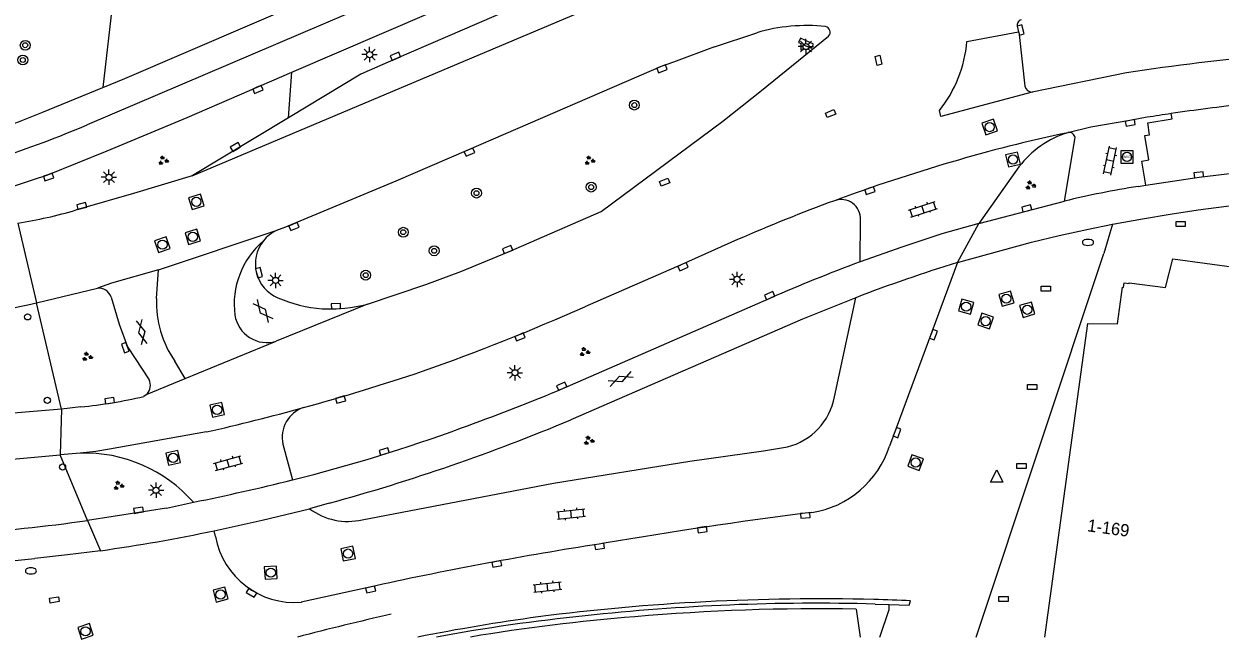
# Model space of a CAD drawing. Extents: x 132998 to 136004, y 396998 to 398512.
# Drawn here: x 133928.6 to 134026, y 396999.8 to 397049.9 of the extents above; entities that cross this region are included whole.
import ezdxf

# ---------------------------------------------------------------- set-up
doc = ezdxf.new("R2010")
doc.units = 0
for name, color, linetype in [('gg-afsc-hekwerk', 7, 'Continuous'), ('gg-afsc-muur', 7, 'Continuous'), ('gg-anno-huisnummerreeks BGT', 7, 'Continuous'), ('gg-aspt-spoorlijn', 7, 'Continuous'), ('gg-bbg-hoofdgebouw', 7, 'Continuous'), ('gg-knt-verharding', 7, 'Continuous'), ('gg-knt-verharding nz', 7, 'Continuous'), ('gt-grn-vlakafsluiter', 7, 'Continuous'), ('gt-grn-weggrens', 7, 'Continuous'), ('gt-symb-boom', 7, 'Continuous'), ('gt-symb-brandkraan', 7, 'Continuous'), ('gt-symb-camera', 7, 'Continuous'), ('gt-symb-gesloten verharding', 7, 'Continuous'), ('gt-symb-groenvak', 7, 'Continuous'), ('gt-symb-klinker verharding', 7, 'Continuous'), ('gt-symb-kolk', 7, 'Continuous'), ('gt-symb-kolk center center', 7, 'Continuous'), ('gt-symb-lichtmast', 7, 'Continuous'), ('gt-symb-put WKO', 7, 'Continuous'), ('gt-symb-rioolschacht', 7, 'Continuous'), ('gt-symb-verkeersregelinstallatiepaal', 7, 'Continuous'), ('gt-symb-waterafsluiter', 7, 'Continuous')]:
    doc.layers.add(name, color=color, linetype=linetype)

# ---------------------------------------------------------------- blocks, each defined once
blk = doc.blocks.new('gt0-KOLK')
at = {"layer": 'gt-symb-kolk'}
blk.add_lwpolyline([(0, 0), (0.375, 0), (0.375, 0.4), (-0.375, 0.4), (-0.375, 0), (0, 0)], dxfattribs=at)
blk = doc.blocks.new('gt0-GESVH1')
at = {"layer": 'gt-symb-gesloten verharding'}
for p, q in [((-0.992, -0.261), (0.008, 0.239)), ((0.008, -0.261), (-0.992, 0.239)), ((0.008, 0.239), (1.008, -0.261)), ((1.008, 0.239), (0.008, -0.261))]:
    blk.add_line(p, q, dxfattribs=at)
blk = doc.blocks.new('gt0-RS')
at = {"layer": 'gt-symb-rioolschacht'}
blk.add_lwpolyline([(-0.5, -0.5), (0.5, -0.5), (0.5, 0.5), (-0.5, 0.5)], close=True, dxfattribs=at)
blk.add_circle((0, 0), 0.375, dxfattribs=at)
blk = doc.blocks.new('gt0-LMAST')
at = {"layer": 'gt-symb-lichtmast'}
for p, q in [((-0.182, 0.173), (-0.447, 0.438)), ((-0.005, 0.246), (-0.005, 0.621)), ((0.172, 0.173), (0.437, 0.438)), ((-0.255, -0.004), (-0.63, -0.004)), ((-0.182, -0.181), (-0.447, -0.446)), ((-0.005, -0.254), (-0.005, -0.629)), ((0.437, -0.446), (0.172, -0.181)), ((0.245, -0.004), (0.62, -0.004))]:
    blk.add_line(p, q, dxfattribs=at)
blk.add_circle((-0.005, -0.004), 0.25, dxfattribs=at)
blk = doc.blocks.new('gt0-GRVAK')
at = {"layer": 'gt-symb-groenvak'}
for p, q in [((-0.11, 0.189), (-0.228, 0.24)), ((-0.182, 0.153), (0.088, 0.153)), ((-0.091, 0.211), (-0.156, 0.322)), ((-0.047, 0.214), (-0.047, 0.393)), ((-0.004, 0.211), (0.061, 0.322)), ((0.015, 0.189), (0.133, 0.24)), ((0.262, -0.052), (0.197, 0.059)), ((0.305, -0.049), (0.305, 0.13)), ((0.349, -0.052), (0.414, 0.059)), ((-0.245, -0.228), (-0.363, -0.177)), ((-0.318, -0.264), (-0.047, -0.264)), ((-0.226, -0.206), (-0.291, -0.095)), ((-0.183, -0.203), (-0.183, -0.024)), ((-0.139, -0.206), (-0.074, -0.095)), ((-0.12, -0.228), (-0.002, -0.177)), ((0.243, -0.074), (0.125, -0.023)), ((0.17, -0.11), (0.441, -0.11)), ((0.368, -0.074), (0.486, -0.023))]:
    blk.add_line(p, q, dxfattribs=at)
blk = doc.blocks.new('gt0-VIPAAL')
at = {"layer": 'gt-symb-verkeersregelinstallatiepaal'}
blk.add_circle((0, 0), 0.25, dxfattribs=at)
blk = doc.blocks.new('gt0-BOOM')
at = {"layer": 'gt-symb-boom'}
for radius in [0.4, 0.2]:
    blk.add_circle((0, 0), radius, dxfattribs=at)
blk = doc.blocks.new('gt0-KL1')
at = {"layer": 'gt-symb-klinker verharding'}
for p, q in [((-1.15, 0.3), (1.15, 0.3)), ((-1, -0.3), (-1, 0.3)), ((-0.5, 0.3), (-0.5, 0.45)), ((0, -0.3), (0, 0.3)), ((0.5, 0.3), (0.5, 0.45)), ((1, -0.3), (1, 0.3)), ((-1.15, -0.3), (1.15, -0.3)), ((-0.5, -0.45), (-0.5, -0.3)), ((0.5, -0.45), (0.5, -0.3))]:
    blk.add_line(p, q, dxfattribs=at)
blk = doc.blocks.new('gt0-PUTWKO')
at = {"layer": 'gt-symb-put WKO'}
blk.add_lwpolyline([(-0.5, -0.5), (0.5, -0.5), (0.5, 0.5), (-0.5, 0.5)], close=True, dxfattribs=at)
blk.add_circle((0, 0), 0.375, dxfattribs=at)
blk.add_text('WKO', height=0.2, dxfattribs=at).set_placement((-0.326, -0.1))
blk = doc.blocks.new('gt0-KOLKCC')
at = {"layer": 'gt-symb-kolk center center'}
blk.add_lwpolyline([(-0.375, 0.2), (0.375, 0.2), (0.375, -0.2), (-0.375, -0.2)], close=True, dxfattribs=at)
blk = doc.blocks.new('gt0-BR')
at = {"layer": 'gt-symb-brandkraan'}
for centre, radius, start, end in [((-0.244, 0), 0.206, 107.56694, 252.43307), ((0.599, -2.664), 3, 106.89205, 107.56694), ((0, -0.691), 0.938, 73.10799, 106.89205), ((-0.599, -2.664), 3, 72.43309, 73.10799), ((0.244, 0), 0.206, 287.56695, 72.43309), ((0.599, 2.664), 3, 252.43307, 253.10797), ((0, 0.691), 0.938, 253.10797, 286.89206), ((-0.599, 2.664), 3, 286.89206, 287.56695)]:
    blk.add_arc(centre, radius, start, end, dxfattribs=at)
blk = doc.blocks.new('gt0-CAMERA')
at = {"layer": 'gt-symb-camera'}
for points in [[(0.067, 0.484), (0.753, 0.164), (0.916, 0.514), (-0.121, 0.999), (-0.284, 0.648), (-0.067, 0.547)], [(0.067, 0.484), (0.067, 0), (-0.067, 0), (-0.067, 0.547)]]:
    blk.add_lwpolyline(points, dxfattribs=at)
blk = doc.blocks.new('gt0-WAFSL')
at = {"layer": 'gt-symb-waterafsluiter'}
for p, q in [((-0.5, -0.333), (0, 0.667)), ((0, 0.667), (0.5, -0.333)), ((0.5, -0.333), (-0.5, -0.333))]:
    blk.add_line(p, q, dxfattribs=at)

msp = doc.modelspace()

# ---------------------------------------------------------------- linework, layer by layer
at = {"layer": 'gg-afsc-hekwerk'}
msp.add_line((133996.356, 397002.27), (133996.679, 397000), dxfattribs=at)
msp.add_line((133996.356, 397002.27), (133996.679, 397000), dxfattribs=at)
for centre, radius, start, end in [((133993.403, 396826.48), 175.815, 89.03753, 94.92), ((133993.403, 396826.48), 175.815, 89.03753, 94.92), ((133990.42, 396848.227), 153.896, 94.50788, 99.52811), ((133990.42, 396848.227), 153.896, 94.50788, 99.52811)]:
    msp.add_arc(centre, radius, start, end, dxfattribs=at)
at = {"layer": 'gg-afsc-muur'}
msp.add_line((133997.892, 397002.684), (133999.033, 397002.649), dxfattribs=at)
msp.add_lwpolyline([(133999.033, 397002.649), (134000.667, 397002.587), (134000.779, 397002.95)], dxfattribs=at)
for centre, radius, start, end in [((133993.32, 396824.26), 178.845, 88.56674, 97.34352), ((133993.177, 396827.736), 175.012, 88.4562, 96.19962), ((133993.595, 396831.349), 171.751, 87.60273, 88.59941), ((133995.055, 396824.33), 179.006, 97.89742, 101.07842), ((133989.944, 396848.358), 154.164, 95.83285, 100.37832)]:
    msp.add_arc(centre, radius, start, end, dxfattribs=at)
at = {"layer": 'gg-aspt-spoorlijn'}
msp.add_arc((134033.735, 396675.987), 334.446, 103.00004, 104.34869, dxfattribs=at)
at = {"layer": 'gg-bbg-hoofdgebouw'}
msp.add_lwpolyline([(134011.705, 397000), (134015.207, 397025.519), (134017.629, 397025.477), (134018.037, 397028.463), (134018.111, 397028.452), (134018.166, 397028.817), (134018.563, 397028.763), (134018.572, 397028.833), (134021.526, 397028.433), (134022.124, 397030.779), (134036.35, 397028.835), (134036.294, 397026.425), (134037.042, 397026.319)], dxfattribs=at)
at = {"layer": 'gg-knt-verharding'}
for p, q in [((133984.822, 397048.031), (133988.247, 397049.162)), ((134005.359, 397048.448), (134009.565, 397049.255)), ((134009.463, 397049.673), (134009.565, 397049.255)), ((133984.822, 397048.031), (133981.467, 397046.785)), ((133950.143, 397042.25), (133950.414, 397045.964)), ((134018.351, 397045.91), (134010.67, 397044.347)), ((133930.059, 397042.684), (133935.004, 397044.715)), ((133950.143, 397042.25), (133942.286, 397037.519)), ((134015.438, 397041.479), (134013.581, 397041.039)), ((134013.307, 397035.47), (134014.161, 397040.634)), ((134009.6, 397038.257), (134006.32, 397033.653)), ((134019.918, 397036.756), (134024.26, 397037.418)), ((134019.29, 397036.66), (134019.918, 397036.756)), ((134006.32, 397033.653), (134013.307, 397035.47)), ((133996.661, 397030.538), (133996.7, 397033.946)), ((134017.224, 397033.588), (134016.509, 397031.212)), ((134004.605, 397030.475), (133999.062, 397015.536)), ((134006.107, 397000), (134016.509, 397031.212)), ((133939.389, 397027.549), (133939.543, 397029.882)), ((133929.604, 397027.201), (133934.586, 397028.397)), ((133972.03, 397020.032), (133989.386, 397027.598)), ((133994.573, 397019.55), (133996.311, 397027.608)), ((133931.66, 397018.551), (133929.604, 397027.201)), ((133956.554, 397027.086), (133949.139, 397024.063)), ((133941.715, 397021.047), (133940.881, 397022.456)), ((133938.622, 397019.77), (133941.715, 397021.047)), ((133938.622, 397019.77), (133938.342, 397019.56)), ((133933.217, 397018.719), (133931.66, 397018.551)), ((133931.66, 397018.551), (133918.824, 397017.467)), ((133943.466, 397016.69), (133935.557, 397015.284)), ((133933.177, 397014.969), (133931.541, 397014.818)), ((133933.78, 397009.484), (133931.541, 397014.818)), ((133949.678, 397015.686), (133950.447, 397012.782)), ((133940.206, 397010.492), (133942.393, 397010.965)), ((133953.438, 397010.879), (133951.849, 397010.438)), ((133992.742, 397010.125), (133992.189, 397010.086)), ((133944.192, 397008.191), (133944.088, 397008.649)), ((133975.989, 397007.671), (133975.425, 397007.567)), ((133957.244, 397004.175), (133951.176, 397002.833))]:
    msp.add_line(p, q, dxfattribs=at)
for points in [[(133980.073, 397061.431), (133974.211, 397058.959), (133933.74, 397041.689)], [(133988.492, 397057.032), (133976.354, 397054.608), (133958.917, 397047.066), (133956.014, 397045.786), (133950.143, 397042.25)], [(133950.414, 397045.964), (133965.437, 397052.458), (133975.971, 397056.925)], [(133935.004, 397044.715), (133936.807, 397045.456), (133952.157, 397052.057)], [(133968.044, 397031.347), (133975.597, 397034.616), (133985.494, 397041.972), (133987.071, 397043.211), (133988.634, 397044.468), (133994.1, 397048.903)], [(134009.565, 397049.255), (134009.622, 397049.02), (134010.081, 397044.83)], [(133927.494, 397036.597), (133929.292, 397037.214), (133930.538, 397037.616), (133935.366, 397039.549), (133941.872, 397042.285), (133950.414, 397045.964)], [(133981.467, 397046.785), (133980.463, 397046.423), (133964.786, 397039.631), (133958.866, 397037.085), (133949.76, 397033.282), (133949.203, 397033.097)], [(134010.67, 397044.347), (134003.251, 397042.366), (134003.118, 397042.831)], [(134020.039, 397042.29), (134018.626, 397042.028), (134015.438, 397041.479)], [(134019.918, 397036.756), (134019.599, 397038.723), (134020.16, 397038.839), (134019.855, 397040.819), (134020.236, 397040.868), (134020.086, 397041.849), (134022.061, 397042.17), (134021.981, 397042.59)], [(134024.26, 397037.418), (134029.448, 397038.052), (134030.842, 397038.196)], [(133942.286, 397037.519), (133937.508, 397036.083), (133933.355, 397034.885), (133932.842, 397034.749)], [(134017.224, 397033.588), (134017.374, 397033.618), (134019.643, 397034.037), (134021.919, 397034.416), (134024.201, 397034.756), (134026.489, 397035.056), (134028.781, 397035.317), (134031.078, 397035.538), (134033.378, 397035.719), (134035.681, 397035.86), (134038.301, 397035.971), (134044.962, 397035.96), (134045.88, 397035.93)], [(134006.32, 397033.653), (134003.328, 397032.805), (134000.052, 397031.727), (133996.661, 397030.538)], [(134004.605, 397030.475), (134010.616, 397032.126), (134012.86, 397032.663), (134015.113, 397033.16), (134017.224, 397033.588)], [(133986.68, 397032.334), (133982.162, 397030.311), (133974.264, 397026.88)], [(133956.554, 397027.086), (133961.32, 397028.687), (133964.16, 397029.748), (133968.044, 397031.347)], [(133939.543, 397029.882), (133935.716, 397028.782), (133934.586, 397028.397)], [(133935.685, 397027.666), (133936.358, 397025.458), (133937.03, 397023.622), (133938.789, 397020.926)], [(133996.311, 397027.608), (133991.966, 397025.868), (133973.114, 397017.668)], [(133921.99, 397014.018), (133926.769, 397014.399), (133931.541, 397014.818)], [(133935.557, 397015.284), (133934.442, 397015.093), (133933.177, 397014.969)], [(133956.136, 397009.542), (133971.694, 397012.531), (133982.793, 397014.299), (133988.797, 397015.155), (133990.749, 397015.466)], [(133940.206, 397010.492), (133937.954, 397010.121), (133933.78, 397009.484)], [(133944.088, 397008.649), (133947.975, 397009.51), (133951.849, 397010.438)], [(133934.813, 397007.024), (133932.147, 397006.676), (133929.478, 397006.38)], [(133923.418, 397005.867), (133926.452, 397006.09), (133929.478, 397006.38)], [(133998.271, 397000), (133999.02, 397002.23), (133999.033, 397002.649)]]:
    msp.add_lwpolyline(points, dxfattribs=at)
for centre, radius, start, end in [((134009.879, 397049.798), 0.434, 103.68258, 196.75999), ((133992.271, 397035.83), 13.926, 83.48145, 106.79495), ((133993.786, 397049.223), 0.448, 314.53636, 81.47536), ((133994.964, 397049.34), 10.433, 321.40161, 355.09761), ((134053.499, 396809.846), 238.666, 95.6152, 98.4686), ((134010.644, 397044.916), 0.569, 188.6609, 272.63327), ((134046.559, 396876.59), 167.81, 96.36283, 98.42217), ((133910.831, 397088.036), 49.259, 287.47563, 292.97528), ((134047.213, 396872.817), 171.638, 98.45365, 99.10962), ((133906.477, 397103.954), 67.972, 287.12072, 293.64643), ((134037.956, 396924.366), 119.192, 101.80051, 106.51302), ((134015.846, 397033.558), 7.816, 106.84613, 143.04706), ((134013.686, 397040.572), 0.479, 7.45762, 102.69105), ((134046.641, 396893.749), 151.015, 106.37049, 110.17007), ((134031.438, 396959.95), 77.666, 98.99845, 103.49984), ((134045.329, 396897.719), 146.836, 110.22364, 113.54185), ((133995.11, 397034.007), 1.591, 357.81861, 109.84883), ((133922.386, 397070.043), 36.81, 278.92059, 286.50219), ((133950.426, 397030.36), 2.998, 114.08494, 141.38802), ((133952.463, 397027.09), 6.753, 130.42095, 187.60585), ((133950.421, 397030.367), 2.99, 141.41528, 247.12954), ((134057.174, 396870.328), 171.258, 110.69211, 113.31749), ((134042.308, 396907.973), 128.173, 107.10701, 111.03061), ((133934.663, 397027.321), 1.079, 18.66437, 94.07589), ((133947.632, 397027.199), 8.251, 177.5677, 215.08831), ((133953.597, 397037.376), 10.684, 246.04811, 266.07389), ((133896.708, 397168.395), 144.976, 278.62459, 283.11484), ((133953.443, 397039.566), 12.862, 267.42572, 283.99855), ((133900.956, 397192.127), 180.778, 289.41602, 293.92338), ((133948.385, 397026.601), 2.647, 188.7915, 286.54598), ((133903.556, 397192.431), 180.219, 285.38267, 288.60409), ((133937.834, 397020.474), 1.056, 318.21222, 25.34721), ((133895.384, 397206.929), 202.003, 289.924, 292.29845), ((133928.543, 397063.241), 44.767, 275.99362, 282.64447), ((133903.49, 397192.931), 180.718, 282.77987, 285.3609), ((133952.177, 397016.242), 2.56, 108.55706, 192.55067), ((133989.483, 397020.483), 5.174, 284.15683, 349.60937), ((133910.258, 397167.932), 162.88, 285.37309, 292.69984), ((133918.171, 397142.273), 133.453, 283.99581, 290.18568), ((133933.527, 397003.167), 11.807, 41.33269, 91.7011), ((133991.492, 397017.981), 7.955, 279.03911, 342.09924), ((133902.033, 397208.622), 201.735, 281.54067, 283.88577), ((133954.946, 397014.554), 5.151, 233.03609, 283.35369), ((134060.182, 396498.442), 516.142, 97.56974, 99.38801), ((133916.198, 397131.694), 123.468, 273.36037, 278.18692), ((133915.548, 397144.264), 138.586, 277.99062, 281.88435), ((133950.624, 397009.344), 6.534, 190.16055, 274.8499), ((134024.493, 396694.141), 317.244, 98.89773, 102.23844)]:
    msp.add_arc(centre, radius, start, end, dxfattribs=at)
at = {"layer": 'gg-knt-verharding nz'}
msp.add_line((133942.286, 397037.519), (133988.492, 397057.032), dxfattribs=at)
at = {"layer": 'gt-grn-vlakafsluiter'}
msp.add_line((133936.088, 397054.008), (133935.004, 397044.715), dxfattribs=at)
at = {"layer": 'gt-grn-weggrens'}
for p, q in [((133928.094, 397033.678), (133929.604, 397027.201)), ((134004.605, 397030.475), (134006.32, 397033.653)), ((133939.543, 397029.882), (133949.203, 397033.097)), ((133941.715, 397021.047), (133949.139, 397024.063)), ((133931.66, 397018.551), (133931.541, 397014.818)), ((133933.78, 397009.484), (133934.813, 397007.024))]:
    msp.add_line(p, q, dxfattribs=at)

# ---------------------------------------------------------------- block references
at = {"layer": 'gt-symb-boom'}
for p in [(133928.698, 397048.152), (133928.503, 397046.957), (133978.291, 397043.282), (133965.435, 397036.119), (133974.771, 397036.608), (133959.474, 397032.94), (133961.99, 397031.426), (133956.419, 397029.442)]:
    msp.add_blockref('gt0-BOOM', p, dxfattribs=at)
at = {"layer": 'gt-symb-brandkraan'}
for p in [(134015.217, 397032.11), (133929.16, 397005.379)]:
    msp.add_blockref('gt0-BR', p, dxfattribs=at)
at = {"layer": 'gt-symb-camera'}
msp.add_blockref('gt0-CAMERA', (133991.946, 397047.74), dxfattribs=at)
at = {"layer": 'gt-symb-gesloten verharding'}
for p, rotation in [((133948.052, 397026.531), -50.80331119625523), ((133938.192, 397024.812), -78.22937399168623), ((133977.151, 397020.998), 22.20564333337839)]:
    msp.add_blockref('gt0-GESVH1', p, dxfattribs=dict(at, rotation=rotation))
at = {"layer": 'gt-symb-groenvak'}
for p in [(133939.926, 397038.772), (133974.638, 397038.772), (134010.523, 397036.752), (133974.231, 397023.201), (133933.731, 397022.807), (133974.578, 397015.982), (133936.294, 397012.323)]:
    msp.add_blockref('gt0-GRVAK', p, dxfattribs=at)
at = {"layer": 'gt-symb-klinker verharding'}
for p, rotation in [((134017.016, 397038.758), 78.1732960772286), ((134001.782, 397034.8), 18.489326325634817), ((133945.221, 397014.137), 15.551724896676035), ((133973.143, 397010.001), 5.910070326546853), ((133971.212, 397004.078), 5.910070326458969)]:
    msp.add_blockref('gt0-KL1', p, dxfattribs=dict(at, rotation=rotation))
at = {"layer": 'gt-symb-kolk'}
for p, rotation in [((134009.543, 397049.347), -76.31216193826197), ((133958.917, 397047.066), 23.386642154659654), ((133980.463, 397046.423), -160.18818811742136), ((133947.561, 397044.731), -156.74124066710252), ((134018.626, 397042.028), -169.285356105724), ((133945.915, 397039.701), 31.052160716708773), ((133964.786, 397039.631), -156.53799977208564), ((133930.538, 397037.616), -162.1265789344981), ((134024.26, 397037.418), 6.875783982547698), ((133997.397, 397036.512), -160.966920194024), ((133933.355, 397034.885), 14.82810852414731), ((134010.288, 397034.691), 14.66059458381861), ((133950.5, 397033.581), -157.28312828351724), ((133968.044, 397031.347), 22.386365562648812), ((133982.162, 397030.311), -155.86887479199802), ((133947.534, 397029.59), -74.93576605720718), ((133989.386, 397027.598), 23.535570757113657), ((133954.002, 397026.716), 2.4646633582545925), ((133968.897, 397024.602), -157.92205836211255), ((134002.456, 397024.671), -110.316129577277), ((133937.03, 397023.622), 110.1201657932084), ((133972.462, 397020.228), 24.38117735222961), ((133954.313, 397019.508), -163.61369433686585), ((133935.599, 397019.034), 9.09480497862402), ((133999.487, 397016.708), -110.44365254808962), ((133957.98, 397014.896), 17.355468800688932), ((133937.954, 397010.121), 9.353541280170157), ((133992.189, 397010.086), -175.99429760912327), ((133983.792, 397008.926), -171.65876984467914), ((133975.425, 397007.567), -170.39173540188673), ((133967.052, 397006.141), -169.56523953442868), ((133956.775, 397004.064), -166.7114247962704), ((133947.22, 397003.766), 148.61136649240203)]:
    msp.add_blockref('gt0-KOLK', p, dxfattribs=dict(at, rotation=rotation))
at = {"layer": 'gt-symb-kolk center center'}
for p, rotation in [((133998.161, 397046.925), 103.38838562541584), ((133994.268, 397042.588), 22.411298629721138), ((133980.75, 397037.012), 22.41129862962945), ((133931.07, 397003.014), -170.26174109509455)]:
    msp.add_blockref('gt0-KOLKCC', p, dxfattribs=dict(at, rotation=rotation))
for p in [(134022.766, 397033.616), (134011.781, 397028.345), (134010.681, 397020.349), (134009.802, 397013.914), (134008.344, 397003.086)]:
    msp.add_blockref('gt0-KOLKCC', p, dxfattribs=at)
at = {"layer": 'gt-symb-lichtmast'}
for p in [(133956.741, 397047.395), (133992.26, 397048.053), (133935.519, 397037.418), (133949.082, 397029.021), (133986.659, 397029.106), (133968.568, 397021.503), (133939.353, 397011.95)]:
    msp.add_blockref('gt0-LMAST', p, dxfattribs=at)
at = {"layer": 'gt-symb-put WKO'}
msp.add_blockref('gt0-PUTWKO', (134018.398, 397039.068), dxfattribs=at)
at = {"layer": 'gt-symb-rioolschacht'}
for p, rotation in [((134007.209, 397041.494), 18.67058341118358), ((134009.112, 397038.857), 13.29958432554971), ((133942.628, 397035.415), -162.7245797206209), ((133939.868, 397031.921), -161.58316555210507), ((133942.339, 397032.563), -163.50377577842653), ((134005.303, 397026.884), -15.815699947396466), ((134008.575, 397027.531), 16.25245736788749), ((134010.275, 397026.631), 16.926506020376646), ((134006.89, 397025.707), -19.047441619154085), ((133944.32, 397018.49), -166.64465903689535), ((133940.74, 397014.578), 11.874942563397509), ((134001.186, 397014.195), -20.109279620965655), ((133954.982, 397006.787), -168.1915531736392), ((133948.691, 397005.239), -86.72168516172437), ((133944.6, 397003.454), 105.0286263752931), ((133933.604, 397000.461), -162.2897587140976)]:
    msp.add_blockref('gt0-RS', p, dxfattribs=dict(at, rotation=rotation))
at = {"layer": 'gt-symb-verkeersregelinstallatiepaal', "rotation": 90}
for p in [(133928.895, 397026.051), (133930.503, 397019.261), (133931.736, 397013.829)]:
    msp.add_blockref('gt0-VIPAAL', p, dxfattribs=at)
at = {"layer": 'gt-symb-waterafsluiter'}
msp.add_blockref('gt0-WAFSL', (134007.786, 397012.944), dxfattribs=at)

# ---------------------------------------------------------------- texts
at = {"layer": 'gg-anno-huisnummerreeks BGT'}
msp.add_text('1-169', height=1, rotation=352.2, dxfattribs=at).set_placement((134015.121, 397008.609))

doc.saveas('drawing.dxf')
